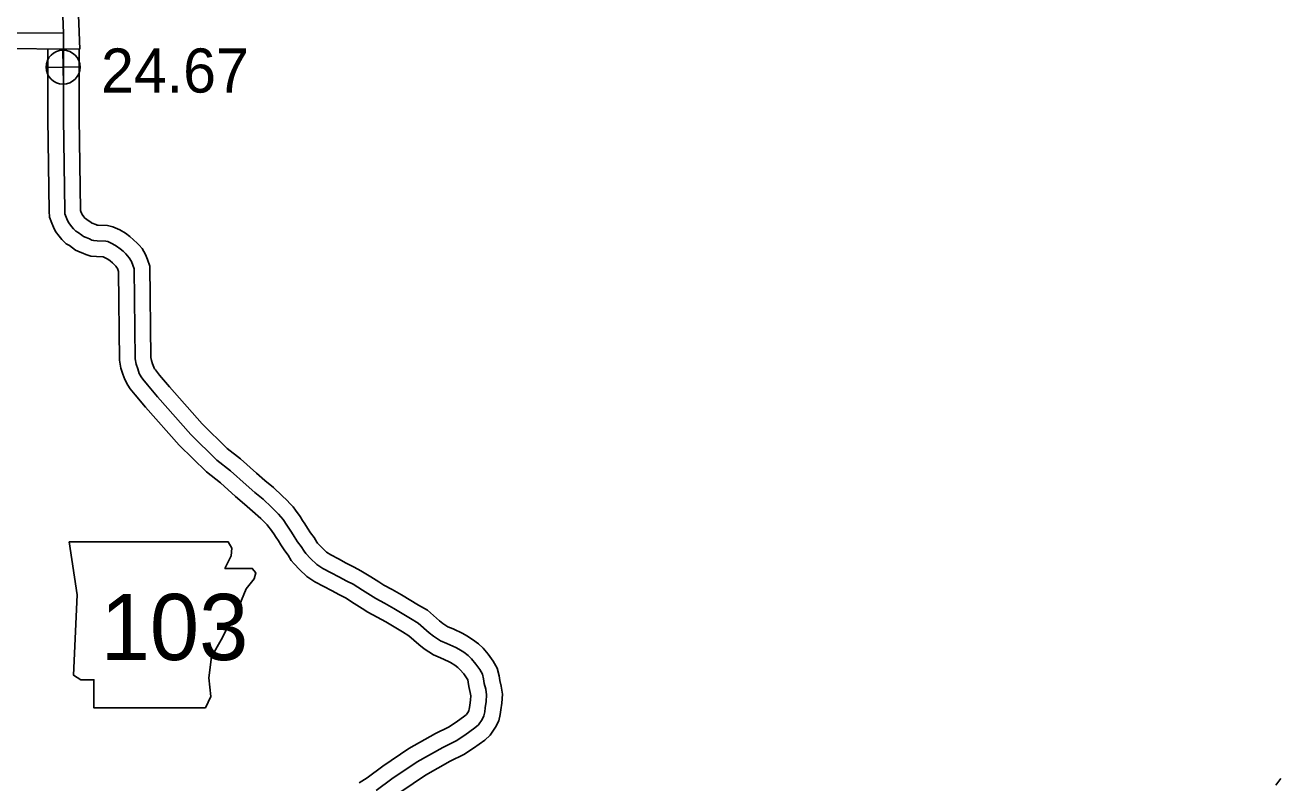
# Model space of a CAD drawing. Extents: x 31699 to 244310, y -8841 to 11474.
# Drawn here: x 139418 to 140219, y 1907 to 2391 of the extents above; entities that cross this region are included whole.
import ezdxf

# ---------------------------------------------------------------- set-up
doc = ezdxf.new("R2010")
doc.units = 0
for name, color, linetype in [('B_Logo', 7, 'Continuous'), ('G-ANNO-TEXT', 7, 'Continuous'), ('Level 21', 7, 'Continuous'), ('Level 55', 7, 'Continuous'), ('R_XS_EARTHWORK_STAGE2', 7, 'Continuous'), ('S_WALL_ANNOT', 7, 'Continuous')]:
    doc.layers.add(name, color=color, linetype=linetype)

msp = doc.modelspace()

# ---------------------------------------------------------------- linework, layer by layer
at = {"layer": 'B_Logo'}
for points in [[(139441.61, 2419.35), (139442.97, 2386)], [(139442.97, 2386), (139398.21, 2386.36)], [(139442.97, 2386), (139442.95, 2331.61)], [(139442.95, 2331.61), (139443.74, 2272.75), (139443.84, 2270.75), (139444.68, 2268.56), (139445.52, 2266.51), (139446.34, 2264.92), (139447.98, 2262.75), (139449.21, 2261.23), (139450.76, 2259.72), (139452.31, 2258.82), (139454.54, 2257.19), (139455.69, 2256.34), (139457.44, 2255.57), (139459.45, 2254.8), (139460.93, 2254.03), (139462.2, 2253.65), (139464.47, 2253.49), (139469.81, 2253.31), (139471.28, 2253), (139474.17, 2251.65), (139476.8, 2250.16), (139478.96, 2248.46), (139480.86, 2246.83), (139482.62, 2245.12), (139483.64, 2244.01), (139484.86, 2242.63), (139486.24, 2240.31), (139487.21, 2238.06), (139487.98, 2235.67), (139488.68, 2178.22), (139489.21, 2174.69), (139490.26, 2171.77), (139491.24, 2168.92), (139492.48, 2166.6), (139493.51, 2165.15), (139496.43, 2161.53), (139502.83, 2153.83), (139524.04, 2129.91), (139540.66, 2113.51), (139549.37, 2106.72), (139559.33, 2097.81), (139564.88, 2092.97), (139570.15, 2088.52), (139575.57, 2083.54), (139578.22, 2080.98), (139580.12, 2078.95), (139581.61, 2077.24), (139582.98, 2075.53), (139585.44, 2072.03), (139586.95, 2069.52), (139588.38, 2067.48), (139590.03, 2064.77), (139592.22, 2061.4), (139594.4, 2058.44), (139596.32, 2055.33), (139597.48, 2053.95), (139600.53, 2050.67), (139604.4, 2047), (139608.24, 2044.39), (139613.62, 2041.68), (139618.54, 2039.03), (139623.58, 2036.32), (139627.69, 2034.25), (139633.55, 2030.55), (139638.74, 2027.3), (139642.18, 2025.16), (139647.7, 2022.12), (139653.55, 2018.88), (139664.2, 2012.46), (139669.11, 2009.54), (139676.15, 2003.39), (139678.86, 2001.1), (139683.44, 1998.24), (139687.34, 1996.57), (139693.12, 1994), (139695, 1992.9), (139698.17, 1990.89), (139701.07, 1988.73), (139703.11, 1986.63), (139705.97, 1983.34), (139708.49, 1979.92), (139710.08, 1977.01), (139710.86, 1973.88), (139711.31, 1971.02), (139712.17, 1967.23), (139712.77, 1963.71), (139712.5, 1959.5), (139711.91, 1955.48), (139711.55, 1952.87), (139710.99, 1950.39), (139709.83, 1948.04), (139707.49, 1944.59), (139705.25, 1942.55), (139698.86, 1937.9), (139693.32, 1934.4), (139684.79, 1930.12), (139668.47, 1921.02), (139652.32, 1910), (139642.24, 1902.62)]]:
    msp.add_lwpolyline(points, dxfattribs=at)
at = {"layer": 'G-ANNO-TEXT'}
msp.add_lwpolyline([(139446.57, 2061.36), (139451.64, 2027.52), (139449.39, 1976.21), (139453.9, 1973.39), (139462.36, 1973.39), (139462.36, 1955.34), (139533.41, 1955.34), (139536.79, 1962.67), (139535.67, 1974.51), (139537.36, 1988.05), (139543.56, 1998.76), (139547.51, 2006.66), (139553.15, 2015.12), (139556.53, 2024.14), (139559.35, 2031.47), (139564.43, 2037.67), (139565.56, 2041.62), (139563.3, 2044.44), (139545.82, 2044.44), (139549.77, 2052.34), (139550.33, 2057.41), (139547.99, 2061.31)], close=True, dxfattribs=at)
at = {"layer": 'Level 21'}
for p, q in [((139442.88, 2353.56), (139442.38, 2375.26)), ((139431.78, 2364.16), (139453.48, 2364.66))]:
    msp.add_line(p, q, dxfattribs=at)
msp.add_circle((139442.63, 2364.41), 10.85, dxfattribs=at)
at = {"layer": 'Level 55'}
for points in [[(139432.95, 2331.47), (139433.75, 2272.43), (139433.94, 2268.66), (139435.38, 2264.89), (139436.43, 2262.31), (139437.86, 2259.57), (139440.1, 2256.59), (139441.82, 2254.47), (139444.67, 2251.7), (139446.82, 2250.45), (139448.62, 2249.13), (139450.64, 2247.64), (139453.64, 2246.31), (139455.34, 2245.67), (139457.15, 2244.72), (139460.4, 2243.75), (139463.96, 2243.5), (139468.31, 2243.36), (139469.58, 2242.76), (139471.21, 2241.83), (139472.6, 2240.74), (139474.11, 2239.44), (139475.44, 2238.15), (139476.2, 2237.32), (139476.75, 2236.7), (139477.31, 2235.76), (139477.84, 2234.53), (139478, 2234.03), (139478.69, 2177.42), (139479.46, 2172.24), (139480.83, 2168.45), (139482.05, 2164.91), (139483.96, 2161.34), (139485.53, 2159.12), (139488.7, 2155.19), (139495.24, 2147.32), (139516.78, 2123.02), (139534.05, 2105.98), (139542.96, 2099.04), (139552.71, 2090.32), (139558.37, 2085.38), (139563.54, 2081.01), (139568.71, 2076.27), (139571.08, 2073.97), (139572.7, 2072.24), (139573.93, 2070.83), (139574.97, 2069.53), (139577.05, 2066.57), (139578.56, 2064.07), (139580.01, 2062), (139581.56, 2059.44), (139583.99, 2055.71), (139586.11, 2052.83), (139588.19, 2049.46), (139589.98, 2047.33), (139593.42, 2043.63), (139598.11, 2039.18), (139603.17, 2035.75), (139609, 2032.82), (139613.79, 2030.23), (139618.96, 2027.45), (139622.76, 2025.54), (139628.23, 2022.08), (139633.44, 2018.82), (139637.11, 2016.53), (139642.86, 2013.36), (139648.55, 2010.22), (139659.06, 2003.88), (139663.22, 2001.41), (139669.63, 1995.8), (139672.95, 1992.99), (139678.8, 1989.35), (139683.34, 1987.41), (139688.55, 1985.09), (139689.8, 1984.36), (139692.5, 1982.64), (139694.46, 1981.19), (139695.74, 1979.87), (139698.15, 1977.09), (139700.04, 1974.54), (139700.69, 1973.34), (139701.05, 1971.89), (139701.48, 1969.13), (139702.36, 1965.29), (139702.71, 1963.18), (139702.55, 1960.55), (139702.01, 1956.9), (139701.7, 1954.65), (139701.5, 1953.75), (139701.17, 1953.08), (139699.88, 1951.18), (139698.92, 1950.31), (139693.25, 1946.18), (139688.4, 1943.12), (139680.11, 1938.96), (139663.21, 1929.54), (139646.55, 1918.17), (139636.51, 1910.82), (139631.55, 1907.51)], [(139452.95, 2331.74), (139453.74, 2273.07), (139453.75, 2272.84), (139453.98, 2272.23), (139454.6, 2270.71), (139454.83, 2270.27), (139455.86, 2268.9), (139456.59, 2268), (139456.86, 2267.75), (139457.81, 2267.19), (139460.46, 2265.24), (139460.74, 2265.04), (139461.24, 2264.82), (139463.56, 2263.94), (139464.36, 2263.52), (139464.99, 2263.48), (139471.01, 2263.28), (139474.47, 2262.55), (139478.77, 2260.54), (139482.39, 2258.49), (139485.32, 2256.19), (139487.61, 2254.21), (139489.8, 2252.09), (139491.08, 2250.69), (139492.98, 2248.55), (139495.16, 2244.87), (139496.58, 2241.59), (139497.96, 2237.31), (139498.67, 2179.02), (139498.95, 2177.14), (139499.69, 2175.09), (139500.44, 2172.93), (139501, 2171.87), (139501.48, 2171.19), (139504.17, 2167.87), (139510.42, 2160.35), (139531.3, 2136.79), (139547.26, 2121.04), (139555.79, 2114.4), (139565.95, 2105.31), (139571.39, 2100.56), (139576.76, 2096.03), (139582.43, 2090.82), (139585.35, 2088), (139587.54, 2085.66), (139589.29, 2083.65), (139590.98, 2081.52), (139593.82, 2077.49), (139595.33, 2074.98), (139596.75, 2072.95), (139598.49, 2070.1), (139600.44, 2067.1), (139602.69, 2064.04), (139604.45, 2061.2), (139604.98, 2060.57), (139607.65, 2057.71), (139610.69, 2054.82), (139613.32, 2053.04), (139618.25, 2050.55), (139623.28, 2047.84), (139628.2, 2045.19), (139632.61, 2042.97), (139638.87, 2039.01), (139644.04, 2035.78), (139647.24, 2033.79), (139652.53, 2030.87), (139658.56, 2027.54), (139669.33, 2021.04), (139675.01, 2017.67), (139682.67, 2010.97), (139684.77, 2009.2), (139688.08, 2007.13), (139691.34, 2005.74), (139697.69, 2002.91), (139700.21, 2001.44), (139703.84, 1999.13), (139707.69, 1996.28), (139710.48, 1993.4), (139713.78, 1989.6), (139716.95, 1985.3), (139719.46, 1980.68), (139720.67, 1975.88), (139721.14, 1972.91), (139721.99, 1969.17), (139722.82, 1964.23), (139722.46, 1958.45), (139721.8, 1954.07), (139721.4, 1951.09), (139720.49, 1947.04), (139718.49, 1942.99), (139715.1, 1938), (139711.59, 1934.79), (139704.48, 1929.62), (139698.25, 1925.69), (139689.47, 1921.28), (139673.74, 1912.51), (139658.1, 1901.83)], [(140219.34, 1910.3), (140216.04, 1905.97)]]:
    msp.add_lwpolyline(points, dxfattribs=at)
at = {"layer": 'R_XS_EARTHWORK_STAGE2'}
for points in [[(139451.6, 2419.64), (139453.39, 2375.92)], [(139452.97, 2386), (139452.97, 2384.67)], [(139453.39, 2375.92), (139398.12, 2376.36)], [(139432.96, 2375.81), (139432.95, 2331.61)], [(139452.96, 2376.08), (139452.95, 2331.6)]]:
    msp.add_lwpolyline(points, dxfattribs=at)

# ---------------------------------------------------------------- texts
at = {"layer": 'G-ANNO-TEXT'}
msp.add_text('103', height=42.24, dxfattribs=at).set_placement((139466.56, 1985.9))
at = {"layer": 'S_WALL_ANNOT'}
msp.add_text('24.67', height=28.16, dxfattribs=at).set_placement((139466.87, 2348.15))

doc.saveas('drawing.dxf')
